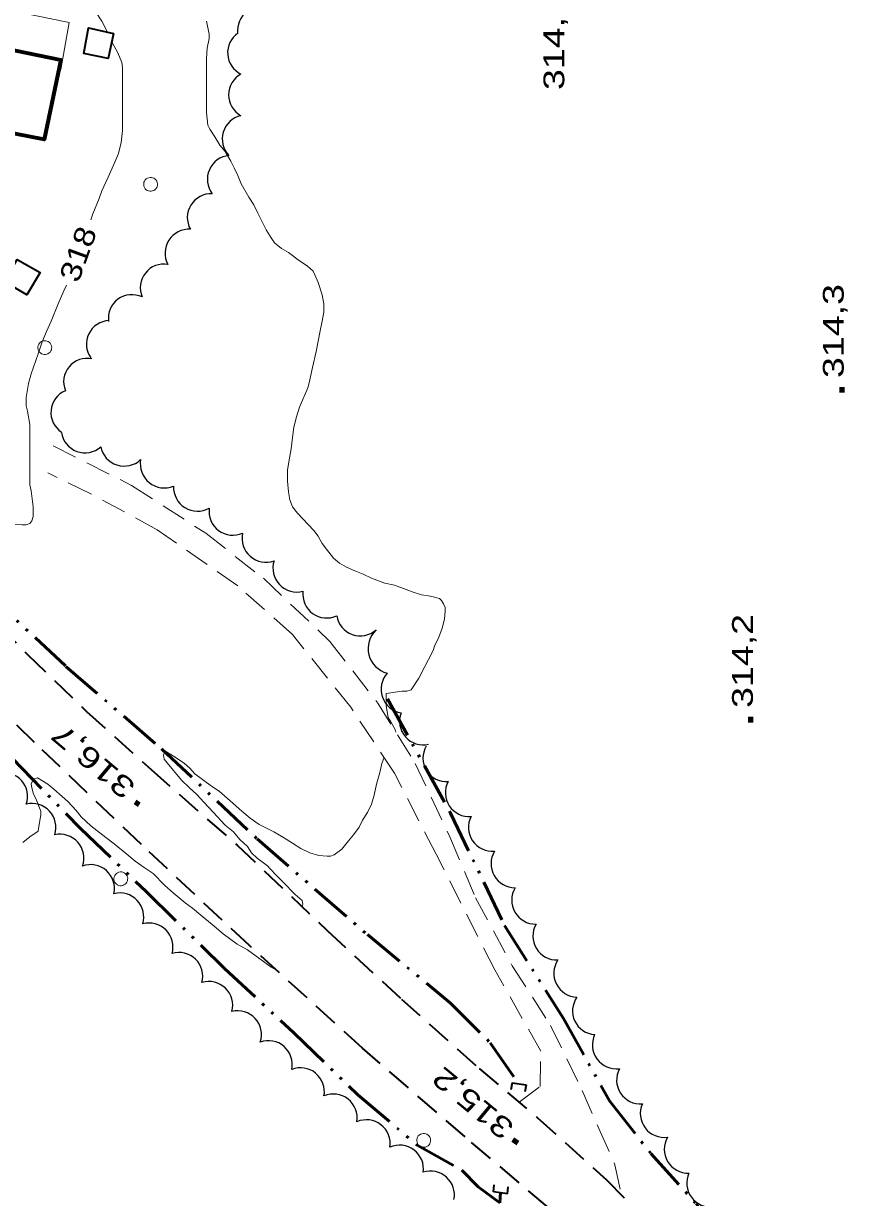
# Model space of a CAD drawing. Extents: x 240591 to 242335, y 5323482 to 5326937.
# Drawn here: x 241514.7 to 241636.3, y 5324410.4 to 5324579.8 of the extents above; entities that cross this region are included whole.
import ezdxf
from ezdxf.enums import TextEntityAlignment as Align

# ---------------------------------------------------------------- set-up
doc = ezdxf.new("R2010")
doc.units = 0
doc.header["$LTSCALE"] = 1.2
for name, pattern in [('DASH_DOUBLE_DOT', [9.2, 5, -1.2, 0.3, -1.2, 0.3, -1.2]), ('LONG_DASHED', [7.5, 6, -1.5]), ('MEDIUM_DASHED', [4.5, 3, -1.5])]:
    doc.linetypes.add(name, pattern=pattern)
for name, color, linetype, lineweight in [('19', 7, 'Continuous', 13), ('2', 7, 'Continuous', 13), ('21', 7, 'Continuous', 53), ('26', 7, 'Continuous', 35), ('3', 7, 'Continuous', 140), ('31', 7, 'Continuous', 70), ('36', 7, 'Continuous', 13), ('4', 7, 'DASH_DOUBLE_DOT', 53), ('44', 7, 'Continuous', 25)]:
    doc.layers.add(name, color=color, linetype=linetype, lineweight=lineweight)

msp = doc.modelspace()

# ---------------------------------------------------------------- linework, layer by layer
at = {"layer": '19'}
msp.add_lwpolyline([(241503.8, 5324583.5), (241521.3, 5324579.9), (241520.1, 5324573.1), (241519.8, 5324573.2)], dxfattribs=at)
at = {"layer": '19', "linetype": 'MEDIUM_DASHED'}
for points in [[(241519, 5324518.8), (241530.3, 5324513.1), (241541, 5324506.2), (241549.3, 5324499.7), (241558.9, 5324490.6), (241565.8, 5324481.7), (241571.2, 5324473), (241576.2, 5324462.4), (241579.9, 5324453.6), (241585.2, 5324443.8), (241590.7, 5324435.2), (241595.3, 5324425.8), (241597.7, 5324420.3), (241600, 5324415.1), (241600.9, 5324410.8)], [(241586.2, 5324424.1), (241589.2, 5324426.4), (241589.3, 5324431.5), (241582.7, 5324443.2), (241574.2, 5324459.9), (241568.2, 5324471.6), (241561.9, 5324481.1), (241553.5, 5324491.6), (241545.6, 5324498.6), (241534, 5324506.7), (241524.4, 5324511.9), (241518.2, 5324514.9)]]:
    msp.add_lwpolyline(points, dxfattribs=at)
at = {"layer": '2'}
for points in [[(241522.4, 5324586.4), (241523.7, 5324583.6), (241524.2, 5324582.8), (241525.1, 5324581.5), (241526, 5324580.1), (241526.8, 5324578.5)], [(241541.1, 5324580.1), (241541.5, 5324578.2), (241541.5, 5324577.6), (241541.2, 5324576.2), (241541.1, 5324574.7), (241541.1, 5324573.2), (241541.1, 5324569.9), (241541.1, 5324566.9), (241541.3, 5324565.1), (241541.6, 5324564.5), (241542.3, 5324563.4), (241543, 5324562.2), (241543.8, 5324561.3), (241544.6, 5324559.9), (241545.1, 5324558.9), (241545.6, 5324557.8), (241546.1, 5324556.6), (241547.2, 5324554.7), (241547.9, 5324553.6), (241548.5, 5324552.4), (241549.7, 5324550), (241550.4, 5324548.8), (241550.9, 5324548.1)], [(241527.4, 5324577.2), (241527.5, 5324577), (241528.3, 5324575.5), (241528.9, 5324574.1), (241529, 5324573.4), (241529, 5324572.6), (241529, 5324569.7), (241529, 5324566.8), (241529, 5324564.3), (241528.8, 5324562.6), (241528.4, 5324561), (241527.7, 5324559.3), (241526.9, 5324557.6), (241526, 5324555.6), (241525.6, 5324554.5), (241524.7, 5324552.3), (241524.4, 5324551.4)], [(241520.9, 5324542), (241520.5, 5324541.2), (241519.7, 5324539.3), (241518.7, 5324536.8), (241518, 5324535.3), (241517.4, 5324533.8), (241516.8, 5324532.1), (241515.8, 5324529.2), (241515.4, 5324527.8), (241515.1, 5324525.8), (241515.1, 5324524.6), (241515.3, 5324523.8), (241515.6, 5324521.9), (241515.6, 5324520.5), (241515.6, 5324517.6), (241515.6, 5324515), (241515.6, 5324513.2), (241515.8, 5324512.3), (241516.1, 5324510), (241516.1, 5324508.6), (241515.9, 5324508)], [(241515.9, 5324508), (241515.6, 5324507.6), (241515.1, 5324507.4), (241514.5, 5324507.4), (241513.2, 5324507.5), (241512.5, 5324507.7), (241511.8, 5324508), (241510.3, 5324508.9), (241508.7, 5324510), (241507.1, 5324511), (241505.9, 5324512), (241504.3, 5324513.2), (241502.6, 5324514.3), (241501.5, 5324515.2), (241500.6, 5324516.1), (241499.8, 5324516.8), (241499.5, 5324517.3), (241496.5, 5324519.7)], [(241566.7, 5324473.9), (241566.4, 5324473), (241566.1, 5324471.7), (241565.6, 5324470), (241565.3, 5324468.4), (241564.9, 5324467.1), (241564.3, 5324465.9), (241563.6, 5324464.8), (241563.1, 5324463.8), (241562.3, 5324462.7), (241561.6, 5324461.8), (241560.6, 5324460.6), (241559.5, 5324459.8), (241559, 5324459.6), (241558.5, 5324459.6), (241557.3, 5324459.7), (241556, 5324460.1), (241554.7, 5324460.7), (241553.5, 5324461.5), (241552.2, 5324462.3), (241550.8, 5324463.1), (241548.7, 5324464.2), (241547.4, 5324465.1), (241546.2, 5324466.1), (241544.5, 5324467.6), (241542.9, 5324469), (241541.8, 5324469.7), (241539.4, 5324471.5), (241538.7, 5324472.3), (241537.9, 5324473), (241536.6, 5324473.9), (241535.1, 5324474.8), (241534.9, 5324474.2), (241535, 5324473.6), (241535.4, 5324473.1), (241537.5, 5324470.6), (241538.6, 5324469.5), (241539.7, 5324468.5), (241540.7, 5324467.4), (241542.1, 5324465.9), (241543.8, 5324464.1), (241545, 5324463.1), (241545.9, 5324462), (241547, 5324461), (241547.6, 5324460.1), (241548.4, 5324459.3), (241549.9, 5324458.2), (241550.3, 5324457.8), (241551.2, 5324456.8), (241552.1, 5324455.9), (241553.9, 5324454.1), (241554.9, 5324453.2), (241555, 5324452.7), (241554.9, 5324452.3)], [(241551.3, 5324443.1), (241550.4, 5324443.6), (241548.8, 5324444.8), (241547, 5324446.1), (241545.5, 5324446.9), (241543.5, 5324448.4), (241542.2, 5324449.5), (241540.3, 5324451.1), (241539.1, 5324452.1), (241538, 5324452.9), (241536.3, 5324454.3), (241535.1, 5324455.4), (241533.4, 5324457.1), (241532.1, 5324458), (241530.8, 5324458.9), (241529.6, 5324459.9), (241527.8, 5324461.4), (241526.6, 5324462.3), (241524.4, 5324464), (241523, 5324465.3), (241522.3, 5324466.2), (241521.1, 5324467.5), (241520.3, 5324468.2), (241519.1, 5324469.3), (241518.2, 5324470), (241516.7, 5324470.9), (241516.1, 5324470.7), (241515.8, 5324470), (241515.9, 5324469.5), (241516.1, 5324468.7), (241516.6, 5324467.7), (241517.2, 5324466.1), (241517.2, 5324465.6), (241517.1, 5324465), (241516.8, 5324463.3), (241516.8, 5324463.2)]]:
    msp.add_lwpolyline(points, dxfattribs=at)
at = {"layer": '2', "linetype": 'LONG_DASHED'}
for points in [[(241550.9, 5324548.1), (241551.9, 5324547.3), (241552.9, 5324546.7), (241554.5, 5324545.5), (241555.6, 5324544.8), (241556.5, 5324544), (241556.7, 5324543.5), (241557.2, 5324542.4), (241557.8, 5324540.6), (241558, 5324539.3), (241558, 5324538.1), (241557.8, 5324536.8), (241557.5, 5324535.4), (241556.9, 5324532.4), (241556.4, 5324530.1), (241555.9, 5324527.9), (241555.7, 5324527.2), (241554.5, 5324524.4), (241554.1, 5324523), (241553.7, 5324521.5), (241553.5, 5324520), (241553.3, 5324518.4), (241553, 5324516.8), (241552.8, 5324515.3), (241552.8, 5324513.7), (241552.9, 5324512.2), (241553.1, 5324511), (241553.5, 5324510), (241554.2, 5324509.1), (241555, 5324508.3), (241556.6, 5324506.6), (241557.2, 5324505.8), (241557.8, 5324504.7), (241558.4, 5324503.9), (241559.4, 5324502.6), (241560.3, 5324501.9), (241561.3, 5324501.3), (241562.5, 5324500.8), (241563.7, 5324500.3), (241564.9, 5324499.7), (241566.8, 5324499), (241568.2, 5324498.7), (241569.9, 5324498.1), (241570.9, 5324497.7), (241572.1, 5324497.3), (241573.4, 5324497.1), (241574.7, 5324496.8), (241575, 5324496.5), (241575.3, 5324496), (241575.5, 5324495.5), (241575.5, 5324495), (241575.4, 5324493.8), (241575.1, 5324492.5), (241574.6, 5324491.2), (241574, 5324489.9), (241573.8, 5324489.3)], [(241573.8, 5324489.3), (241573.1, 5324488), (241572.6, 5324487), (241571.7, 5324485.3), (241570.6, 5324483.6), (241570, 5324483.4), (241569.3, 5324483.4), (241567, 5324483.1), (241567, 5324482.5), (241567, 5324481.3), (241567.3, 5324479.6), (241567.7, 5324479), (241568.3, 5324477.9), (241568.4, 5324477.5)], [(241516.8, 5324463.2), (241515.6, 5324462.4), (241514.6, 5324461.6)]]:
    msp.add_lwpolyline(points, dxfattribs=at)
at = {"layer": '21', "linetype": 'MEDIUM_DASHED', "lineweight": 35}
for points in [[(241482.6, 5324531.8), (241486.7, 5324524.7), (241493.2, 5324513.8), (241500.2, 5324504.8), (241507.3, 5324496.8), (241515.3, 5324488.7), (241523.8, 5324480.5), (241533.1, 5324472.1), (241545.5, 5324461.2), (241558.5, 5324448.9), (241569.2, 5324439), (241580.4, 5324429), (241588.8, 5324421.9), (241598.8, 5324412.9), (241608.4, 5324403.1), (241616.4, 5324394.7), (241621.7, 5324388.6), (241624.2, 5324386.4)], [(241621, 5324383.2), (241607.2, 5324395.5), (241590.3, 5324409), (241578.4, 5324419.1), (241563.6, 5324431.9), (241547.3, 5324446.7), (241531.7, 5324461.3), (241516.3, 5324476), (241503.7, 5324488.5), (241495.4, 5324497), (241488.2, 5324506.3), (241482.2, 5324515), (241477.7, 5324522.2), (241475, 5324526.9)]]:
    msp.add_lwpolyline(points, dxfattribs=at)
at = {"layer": '26'}
for p, q in [((241585.2, 5324426.9), (241585, 5324425.9)), ((241585.2, 5324426.9), (241587.2, 5324426.6)), ((241587.2, 5324426.6), (241587, 5324425.6)), ((241582.5, 5324411.2), (241582.6, 5324412.2)), ((241584.5, 5324410.9), (241584.6, 5324411.9)), ((241584.5, 5324410.9), (241582.5, 5324411.2))]:
    msp.add_line(p, q, dxfattribs=at)
at = {"layer": '3'}
for p, q in [((241632.8, 5324526.5), (241632.8, 5324527.3)), ((241619.6, 5324478.9), (241619.6, 5324479.7)), ((241531.4, 5324467), (241530.8, 5324467.4)), ((241586, 5324418.2), (241585.3, 5324418.7))]:
    msp.add_line(p, q, dxfattribs=at)
at = {"layer": '31', "lineweight": 35}
for points in [[(241527.7, 5324578.3), (241526.9, 5324574.7), (241523.4, 5324575.4), (241524.1, 5324579.1)], [(241511.9, 5324542.5), (241513.8, 5324545.7), (241517.1, 5324543.8), (241515.2, 5324540.6)]]:
    msp.add_lwpolyline(points, close=True, dxfattribs=at)
at = {"layer": '31'}
msp.add_lwpolyline([(241509.5, 5324564.6), (241511.9, 5324576.2), (241520.1, 5324574.5), (241517.7, 5324563)], close=True, dxfattribs=at)
at = {"layer": '36'}
for centre in [(241533.03, 5324556.543), (241517.77, 5324532.983), (241528.73, 5324456.343), (241572.42, 5324418.603)]:
    msp.add_ellipse(centre, major_axis=(-0.463, 0.886), ratio=0.999959, dxfattribs=at)
at = {"layer": '4'}
msp.add_line((241583.5, 5324411.1), (241583.4, 5324409.6), dxfattribs=at)
for points in [[(241378.2, 5324582.7), (241381.8, 5324555.7), (241386.5, 5324528), (241390.9, 5324504.7), (241393.9, 5324485.4), (241399.5, 5324484.2), (241421, 5324488.5), (241449.5, 5324493.5), (241473.3, 5324496.6), (241488.2, 5324498.8), (241492.7, 5324494.8), (241500.3, 5324485.3), (241513.1, 5324473.7), (241522.9, 5324463.6), (241532.4, 5324454.5), (241543.7, 5324443.4), (241553.7, 5324434.1), (241562.9, 5324425.2), (241571.5, 5324417.9), (241577.9, 5324414.3), (241580.3, 5324411.9), (241583.4, 5324409.6)], [(241487.2, 5324527), (241496.6, 5324513.5), (241503.7, 5324504.4), (241508.3, 5324498.7), (241520.8, 5324487), (241534.6, 5324475.1), (241548.4, 5324462.1), (241564.3, 5324448.3), (241576.3, 5324438.4), (241582, 5324432.7), (241586.2, 5324426.7)], [(241567.2, 5324482.3), (241576.3, 5324465.8), (241584.1, 5324449.6), (241592.6, 5324436.2), (241599.2, 5324424.3), (241605.2, 5324416.7), (241611.7, 5324409.5), (241617.2, 5324401.2), (241620.5, 5324394.8), (241622.5, 5324391.4), (241627.9, 5324386.2), (241636.5, 5324378.3), (241642.4, 5324374.4), (241646.1, 5324371.8), (241649.8, 5324368.6), (241652.6, 5324365.7), (241651.9, 5324365.2)]]:
    msp.add_lwpolyline(points, dxfattribs=at)
at = {"layer": '44'}
for centre, radius, start, end in [((241546.79, 5324563.094), 3.425, 102.30635, 224.3318), ((241544.666, 5324557.272), 3.444, 95.43171, 217.39668), ((241541.767, 5324551.746), 3.438, 87.27869, 209.35658), ((241529.233, 5324519.351), 3.459, 191.19304, 312.95643), ((241515.923, 5324463.757), 3.452, 342.16852, 103.79824), ((241519.959, 5324459.335), 3.447, 340.59225, 102.54854), ((241591.63, 5324448.096), 3.459, 150.48328, 272.32193), ((241594.65, 5324442.72), 3.462, 146.30891, 268.00776), ((241600.235, 5324432.4), 3.485, 154.87688, 276.83229), ((241603.708, 5324427.321), 3.46, 152.09524, 274.18258), ((241607.114, 5324422.476), 3.449, 156.14836, 277.93372)]:
    msp.add_arc(centre, radius, start, end, dxfattribs=at)
for centre, major_axis, ratio, start_param, end_param in [((241548.966, 5324578.694), (-3.197, 1.21), 0.99756, 4.6628783, 6.7497311), ((241547.565, 5324575.533), (-3.422, -0.164), 0.998498, 5.269593, 7.3511888), ((241547.735, 5324569.45), (-3.445, 0), 0.99995, 5.220071, 7.3462996), ((241538.56, 5324546.624), (-2.899, 1.858), 0.999729, 5.2212532, 7.3477931), ((241534.968, 5324541.606), (-2.524, 2.327), 0.999262, 5.292377, 7.4218586), ((241530.347, 5324537.229), (-2.899, 1.802), 0.992556, 4.8246746, 6.9803994), ((241527.186, 5324533.481), (-3.418, 0.02), 0.997918, 4.7578097, 6.9122093), ((241523.904, 5324528.037), (-3.173, 1.263), 0.995533, 4.8900288, 7.0451051), ((241522.07, 5324523.628), (-3.167, -1.271), 0.999749, 4.7310794, 6.8889076), ((241523.552, 5324521.231), (3.221, -1.174), 0.997002, 3.6330342, 5.7917437), ((241535.029, 5324516.225), (-2.185, -2.729), 0.998066, 5.2154697, 7.3441032), ((241539.8, 5324512.852), (-1.809, -2.953), 0.999978, 5.2221329, 7.3427705), ((241544.91, 5324509.369), (-2.062, -2.776), 0.997575, 5.2164732, 7.3375606), ((241549.684, 5324505.482), (-2.282, -2.604), 0.999557, 5.219995, 7.3436087), ((241554.143, 5324501.182), (-2.515, -2.379), 0.999951, 5.2209911, 7.34953), ((241558.448, 5324497.439), (-2.014, -2.829), 0.99507, 5.2157693, 7.3308058), ((241563.287, 5324494.85), (-1.168, -3.25), 0.999978, 5.2201409, 7.3464535), ((241568.083, 5324489.576), (-3.612, -0.697), 0.999116, 5.2777597, 7.4071749), ((241569.764, 5324483.718), (-3.329, -1.051), 0.996754, 5.2539993, 7.3725277), ((241572.34, 5324479.099), (0.136, -3.427), 0.991396, 4.3184166, 6.4745417), ((241575.713, 5324473.788), (-0.057, -3.425), 0.991777, 4.2055897, 6.3669457), ((241511.887, 5324468.244), (2.555, 2.254), 0.999994, 5.2210935, 7.3492303), ((241579.009, 5324468.778), (-2.887, -1.912), 0.998024, 5.2190907, 7.34251), ((241582.349, 5324463.769), (-2.868, -1.941), 0.999338, 5.2199882, 7.3433361), ((241585.596, 5324458.514), (-3.017, -1.703), 0.999978, 5.2208306, 7.3469783), ((241524.37, 5324454.94), (2.28, 2.591), 0.999912, 5.217995, 7.3476492), ((241528.59, 5324450.854), (2.496, 2.389), 0.99876, 5.2210218, 7.3400928), ((241588.583, 5324453.261), (3.461, 0.017), 0.999984, 2.5934997, 4.7181601), ((241532.812, 5324446.516), (2.606, 2.264), 0.999134, 5.2898049, 7.4096444), ((241537.11, 5324442.267), (2.393, 2.49), 0.997085, 5.2163434, 7.3383002), ((241541.426, 5324438.071), (2.477, 2.417), 0.996955, 5.2567343, 7.3715103), ((241597.296, 5324437.277), (2.817, -1.911), 0.999995, 3.1155881, 5.2448763), ((241545.569, 5324433.855), (2.605, 2.272), 0.996959, 5.2507558, 7.3718126), ((241550.01, 5324429.54), (2.253, 2.626), 0.996279, 5.2185857, 7.3367847), ((241554.645, 5324425.636), (2.195, 2.663), 0.999554, 5.2219061, 7.3450836), ((241559.384, 5324421.844), (-3.419, 0.453), 0.999995, 3.1149381, 5.2446549), ((241564.142, 5324418.13), (2.263, 2.603), 0.998837, 5.2789431, 7.4023979), ((241610.572, 5324417.328), (-2.962, -1.768), 0.999802, 5.2188466, 7.3472347), ((241568.951, 5324414.476), (2.236, 2.621), 0.998992, 5.2794463, 7.4089405), ((241573.43, 5324410.751), (2.457, 2.381), 0.99973, 5.311957, 7.4026597), ((241613.809, 5324412.438), (-2.989, -1.714), 0.999686, 5.3304636, 7.4590076)]:
    msp.add_ellipse(centre, major_axis=major_axis, ratio=ratio, start_param=start_param, end_param=end_param, dxfattribs=at)

# ---------------------------------------------------------------- texts
at = {"layer": '2', "width": 1.2}
msp.add_text('318', height=3, rotation=69.938, dxfattribs=at).set_placement((241522.6, 5324542.2))
at = {"layer": '3', "width": 1.35}
msp.add_text('314,6', height=3, rotation=90, dxfattribs=at).set_placement((241592.7, 5324583.7), align=Align.RIGHT)
at = {"layer": '3'}
for s, rotation, width, p in [('314,3', 90, 1.35, (241633, 5324528.6)), ('314,2', 90, 1.35, (241619.9, 5324481)), ('316,7', 139.788, 1.4, (241531.1, 5324469.9)), ('315,2', 140.426, 1.35, (241585.7, 5324420.8))]:
    msp.add_text(s, height=3, rotation=rotation, dxfattribs=dict(at, width=width)).set_placement(p)

doc.saveas('drawing.dxf')
